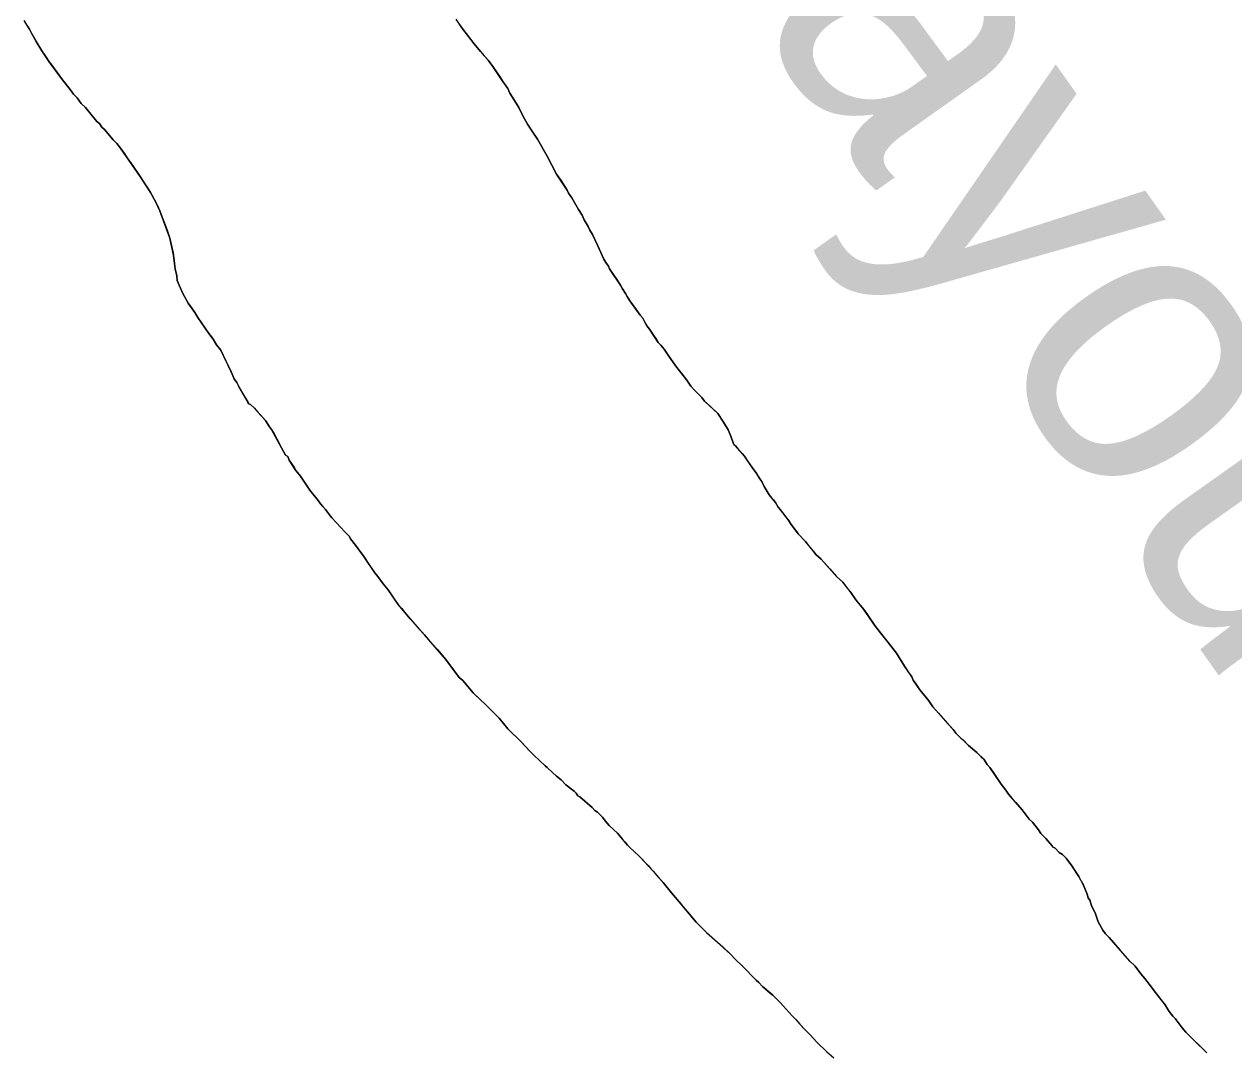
# Model space of a CAD drawing. Extents: x 3172297 to 3210190, y 958463 to 983887.
# Drawn here: x 3178749.8 to 3179238.4, y 965132.2 to 965547.3 of the extents above; entities that cross this region are included whole.
import ezdxf

# ---------------------------------------------------------------- set-up
doc = ezdxf.new("R2010")
doc.units = 0
for name, color, linetype in [('V-RIVR-IDEN', 7, 'Continuous'), ('V-SITE-VEGE', 7, 'Continuous'), ('V-TOPO-SHOR', 7, 'Continuous')]:
    doc.layers.add(name, color=color, linetype=linetype)

msp = doc.modelspace()

# ---------------------------------------------------------------- linework, layer by layer
at = {"layer": 'V-SITE-VEGE'}
for p, q in [((3178751.92, 965545.25), (3178749.83, 965548.79)), ((3178754.65, 965540.26), (3178751.92, 965545.25)), ((3178926.55, 965545.81), (3178924.25, 965549.34)), ((3178931.57, 965539.36), (3178926.55, 965545.81)), ((3178756.96, 965536.51), (3178754.65, 965540.26)), ((3178759.89, 965532.15), (3178756.96, 965536.51)), ((3178934.08, 965536.24), (3178931.57, 965539.36)), ((3178937.22, 965532.71), (3178934.08, 965536.24)), ((3178765.33, 965524.87), (3178759.89, 965532.15)), ((3178939.1, 965530.22), (3178937.22, 965532.71)), ((3178943.08, 965524.19), (3178939.1, 965530.22)), ((3178768.46, 965520.92), (3178765.33, 965524.87)), ((3178769.72, 965519.05), (3178768.46, 965520.92)), ((3178945.18, 965521.27), (3178943.08, 965524.19)), ((3178946.02, 965519.4), (3178945.18, 965521.27)), ((3178771.19, 965517.59), (3178769.72, 965519.05)), ((3178772.86, 965515.31), (3178771.19, 965517.59)), ((3178947.9, 965516.49), (3178946.02, 965519.4)), ((3178949.58, 965513.58), (3178947.9, 965516.49)), ((3178774.53, 965513.65), (3178772.86, 965515.31)), ((3178779.13, 965508.03), (3178774.53, 965513.65)), ((3178951.25, 965510.25), (3178949.58, 965513.58)), ((3178780.18, 965507.2), (3178779.13, 965508.03)), ((3178781.22, 965505.75), (3178780.18, 965507.2)), ((3178782.27, 965504.71), (3178781.22, 965505.75)), ((3178953.14, 965506.92), (3178951.25, 965510.25)), ((3178957.12, 965500.89), (3178953.14, 965506.92)), ((3178785.83, 965500.56), (3178782.27, 965504.71)), ((3178961.1, 965494.03), (3178957.12, 965500.89)), ((3178787.29, 965499.1), (3178785.83, 965500.56)), ((3178788.75, 965497.23), (3178787.29, 965499.1)), ((3178796.71, 965485.79), (3178788.75, 965497.23)), ((3178964.87, 965486.74), (3178961.1, 965494.03)), ((3178969.06, 965480.3), (3178964.87, 965486.74)), ((3178799.43, 965481.42), (3178796.71, 965485.79)), ((3178800.9, 965479.35), (3178799.43, 965481.42)), ((3178802.99, 965475.39), (3178800.9, 965479.35)), ((3178969.69, 965479.05), (3178969.06, 965480.3)), ((3178970.95, 965477.18), (3178969.69, 965479.05)), ((3178973.67, 965472.4), (3178970.95, 965477.18)), ((3178804.67, 965471.86), (3178802.99, 965475.39)), ((3178808.67, 965460.82), (3178804.67, 965471.86)), ((3178975.14, 965470.11), (3178973.67, 965472.4)), ((3178975.98, 965468.23), (3178975.14, 965470.11)), ((3178977.65, 965465.53), (3178975.98, 965468.23)), ((3178978.28, 965464.07), (3178977.65, 965465.53)), ((3178979.33, 965462.41), (3178978.28, 965464.07)), ((3178981.43, 965458.04), (3178979.33, 965462.41)), ((3178810.15, 965453.95), (3178808.67, 965460.82)), ((3178983.95, 965452.42), (3178981.43, 965458.04)), ((3178810.79, 965448.54), (3178810.15, 965453.95)), ((3178984.79, 965450.97), (3178983.95, 965452.42)), ((3178811.42, 965445.62), (3178810.79, 965448.54)), ((3178985.83, 965449.51), (3178984.79, 965450.97)), ((3178986.25, 965448.47), (3178985.83, 965449.51)), ((3178990.65, 965441.82), (3178986.25, 965448.47)), ((3178811.64, 965443.74), (3178811.42, 965445.62)), ((3178813.74, 965438.75), (3178811.64, 965443.74)), ((3178816.04, 965434.59), (3178813.74, 965438.75)), ((3178991.49, 965440.36), (3178990.65, 965441.82)), ((3178992.74, 965438.49), (3178991.49, 965440.36)), ((3178993.37, 965437.24), (3178992.74, 965438.49)), ((3178818.76, 965430.85), (3178816.04, 965434.59)), ((3178994.42, 965435.58), (3178993.37, 965437.24)), ((3178998.61, 965429.75), (3178994.42, 965435.58)), ((3178820.02, 965428.77), (3178818.76, 965430.85)), ((3178824.42, 965422.32), (3178820.02, 965428.77)), ((3178999.65, 965428.51), (3178998.61, 965429.75)), ((3179001.33, 965425.39), (3178999.65, 965428.51)), ((3179002.38, 965424.14), (3179001.33, 965425.39)), ((3179005.94, 965418.73), (3179002.38, 965424.14)), ((3178826.09, 965420.04), (3178824.42, 965422.32)), ((3178827.56, 965417.75), (3178826.09, 965420.04)), ((3178829.23, 965415.67), (3178827.56, 965417.75)), ((3179006.98, 965417.7), (3179005.94, 965418.73)), ((3178833.43, 965406.93), (3178829.23, 965415.67)), ((3179008.24, 965416.03), (3179006.98, 965417.7)), ((3179009.91, 965413.54), (3179008.24, 965416.03)), ((3179013.05, 965409.17), (3179009.91, 965413.54)), ((3179017.44, 965403.56), (3179013.05, 965409.17)), ((3178834.69, 965404.02), (3178833.43, 965406.93)), ((3178835.73, 965402.56), (3178834.69, 965404.02)), ((3179019.12, 965401.06), (3179017.44, 965403.56)), ((3178836.57, 965400.9), (3178835.73, 965402.56)), ((3178840.34, 965394.45), (3178836.57, 965400.9)), ((3179020.58, 965399.4), (3179019.12, 965401.06)), ((3179023.51, 965396.49), (3179020.58, 965399.4)), ((3178840.35, 965394.03), (3178840.34, 965394.45)), ((3178841.18, 965393.62), (3178840.35, 965394.03)), ((3178842.85, 965392.16), (3178841.18, 965393.62)), ((3179024.56, 965395.04), (3179023.51, 965396.49)), ((3179029.99, 965390.05), (3179024.56, 965395.04)), ((3178847.24, 965387.18), (3178842.85, 965392.16)), ((3179032.29, 965386.52), (3179029.99, 965390.05)), ((3178848.92, 965384.68), (3178847.24, 965387.18)), ((3178849.75, 965383.64), (3178848.92, 965384.68)), ((3178853.74, 965376.16), (3178849.75, 965383.64)), ((3179034.18, 965383.4), (3179032.29, 965386.52)), ((3179035.23, 965380.9), (3179034.18, 965383.4)), ((3179036.28, 965377.78), (3179035.23, 965380.9)), ((3178855.42, 965373.24), (3178853.74, 965376.16)), ((3179037.12, 965376.95), (3179036.28, 965377.78)), ((3179040.68, 965372.79), (3179037.12, 965376.95)), ((3178856.25, 965372.62), (3178855.42, 965373.24)), ((3178856.88, 965371.16), (3178856.25, 965372.62)), ((3178859.6, 965367.01), (3178856.88, 965371.16)), ((3179043.81, 965368.21), (3179040.68, 965372.79)), ((3178861.48, 965364.72), (3178859.6, 965367.01)), ((3178865.25, 965359.1), (3178861.48, 965364.72)), ((3179045.7, 965365.72), (3179043.81, 965368.21)), ((3179046.96, 965363.64), (3179045.7, 965365.72)), ((3178868.6, 965354.95), (3178865.25, 965359.1)), ((3179047.79, 965362.6), (3179046.96, 965363.64)), ((3179048.63, 965360.52), (3179047.79, 965362.6)), ((3179050.73, 965357.19), (3179048.63, 965360.52)), ((3178869.44, 965353.49), (3178868.6, 965354.95)), ((3179053.24, 965354.08), (3179050.73, 965357.19)), ((3178870.49, 965352.45), (3178869.44, 965353.49)), ((3178871.53, 965351.2), (3178870.49, 965352.45)), ((3178874.04, 965347.88), (3178871.53, 965351.2)), ((3179054.29, 965352.2), (3179053.24, 965354.08)), ((3179055.33, 965351.17), (3179054.29, 965352.2)), ((3179058.47, 965347.01), (3179055.33, 965351.17)), ((3178879.27, 965342.27), (3178874.04, 965347.88)), ((3179059.31, 965345.55), (3179058.47, 965347.01)), ((3179062.45, 965341.39), (3179059.31, 965345.55)), ((3178881.15, 965340.4), (3178879.27, 965342.27)), ((3178881.57, 965339.36), (3178881.15, 965340.4)), ((3179065.37, 965338.28), (3179062.45, 965341.39)), ((3178883.67, 965336.86), (3178881.57, 965339.36)), ((3178887.01, 965332.29), (3178883.67, 965336.86)), ((3179068.51, 965334.54), (3179065.37, 965338.28)), ((3178891.41, 965325.64), (3178887.01, 965332.29)), ((3179069.56, 965333.08), (3179068.51, 965334.54)), ((3179071.65, 965331.21), (3179069.56, 965333.08)), ((3179077.92, 965324.15), (3179071.65, 965331.21)), ((3178892.67, 965324.18), (3178891.41, 965325.64)), ((3178894.76, 965321.27), (3178892.67, 965324.18)), ((3178896.85, 965318.78), (3178894.76, 965321.27)), ((3179080.43, 965321.86), (3179077.92, 965324.15)), ((3179083.36, 965318.12), (3179080.43, 965321.86)), ((3178900.83, 965312.95), (3178896.85, 965318.78)), ((3179085.66, 965314.79), (3179083.36, 965318.12)), ((3178905.85, 965306.93), (3178900.83, 965312.95)), ((3179088.59, 965311.47), (3179085.66, 965314.79)), ((3179093.62, 965303.98), (3179088.59, 965311.47)), ((3178911.5, 965300.69), (3178905.85, 965306.93)), ((3178920.07, 965290.72), (3178911.5, 965300.69)), ((3179095.71, 965301.49), (3179093.62, 965303.98)), ((3179098.22, 965298.16), (3179095.71, 965301.49)), ((3179100.31, 965295.67), (3179098.22, 965298.16)), ((3179102.19, 965293.17), (3179100.31, 965295.67)), ((3178925.51, 965283.44), (3178920.07, 965290.72)), ((3179105.34, 965287.97), (3179102.19, 965293.17)), ((3179108.27, 965283.61), (3179105.34, 965287.97)), ((3178926.97, 965282.2), (3178925.51, 965283.44)), ((3178931.16, 965277.21), (3178926.97, 965282.2)), ((3179108.9, 965282.36), (3179108.27, 965283.61)), ((3179111.62, 965278.41), (3179108.9, 965282.36)), ((3178933.67, 965274.72), (3178931.16, 965277.21)), ((3179115.18, 965274.04), (3179111.62, 965278.41)), ((3178936.38, 965272.22), (3178933.67, 965274.72)), ((3178941.61, 965267.03), (3178936.38, 965272.22)), ((3179116.85, 965271.55), (3179115.18, 965274.04)), ((3179125, 965262.41), (3179116.85, 965271.55)), ((3178945.17, 965262.67), (3178941.61, 965267.03)), ((3178950.6, 965257.47), (3178945.17, 965262.67)), ((3179126.26, 965260.74), (3179125, 965262.41)), ((3178954.16, 965253.53), (3178950.6, 965257.47)), ((3179131.28, 965255.96), (3179126.26, 965260.74)), ((3178955.62, 965252.07), (3178954.16, 965253.53)), ((3178960.22, 965247.71), (3178955.62, 965252.07)), ((3179134.62, 965253.06), (3179131.28, 965255.96)), ((3179137.34, 965250.36), (3179134.62, 965253.06)), ((3178961.05, 965247.09), (3178960.22, 965247.71)), ((3178963.14, 965245.01), (3178961.05, 965247.09)), ((3179138.81, 965248.28), (3179137.34, 965250.36)), ((3179139.85, 965247.03), (3179138.81, 965248.28)), ((3179144.46, 965240.38), (3179139.85, 965247.03)), ((3178964.82, 965243.56), (3178963.14, 965245.01)), ((3178966.7, 965242.1), (3178964.82, 965243.56)), ((3178968.58, 965240.03), (3178966.7, 965242.1)), ((3178971.92, 965237.54), (3178968.58, 965240.03)), ((3178972.76, 965236.71), (3178971.92, 965237.54)), ((3179146.34, 965237.88), (3179144.46, 965240.38)), ((3179147.39, 965236.22), (3179146.34, 965237.88)), ((3178973.39, 965235.67), (3178972.76, 965236.71)), ((3178974.22, 965235.25), (3178973.39, 965235.67)), ((3178979.23, 965230.89), (3178974.22, 965235.25)), ((3179152.83, 965229.98), (3179147.39, 965236.22)), ((3178980.28, 965229.64), (3178979.23, 965230.89)), ((3178981.33, 965229.02), (3178980.28, 965229.64)), ((3178983.42, 965226.95), (3178981.33, 965229.02)), ((3179155.75, 965226.24), (3179152.83, 965229.98)), ((3178984.46, 965225.49), (3178983.42, 965226.95)), ((3178986.13, 965223.62), (3178984.46, 965225.49)), ((3178989.48, 965220.51), (3178986.13, 965223.62)), ((3179157.01, 965225), (3179155.75, 965226.24)), ((3179159.52, 965221.88), (3179157.01, 965225)), ((3178993.45, 965215.72), (3178989.48, 965220.51)), ((3179160.36, 965220.42), (3179159.52, 965221.88)), ((3179162.45, 965218.35), (3179160.36, 965220.42)), ((3179164.96, 965215.44), (3179162.45, 965218.35)), ((3178994.71, 965214.48), (3178993.45, 965215.72)), ((3178995.96, 965213.44), (3178994.71, 965214.48)), ((3178998.47, 965210.95), (3178995.96, 965213.44)), ((3179165.17, 965215.02), (3179164.96, 965215.44)), ((3179166.21, 965214.4), (3179165.17, 965215.02)), ((3179167.88, 965212.74), (3179166.21, 965214.4)), ((3179169.14, 965211.91), (3179167.88, 965212.74)), ((3179003.91, 965205.13), (3178998.47, 965210.95)), ((3179170.6, 965210.45), (3179169.14, 965211.91)), ((3179172.9, 965207.34), (3179170.6, 965210.45)), ((3179007.88, 965200.56), (3179003.91, 965205.13)), ((3179175.83, 965202.97), (3179172.9, 965207.34)), ((3179177.51, 965199.85), (3179175.83, 965202.97)), ((3179011.23, 965196.4), (3179007.88, 965200.56)), ((3179179.19, 965195.89), (3179177.51, 965199.85)), ((3179015.2, 965191.83), (3179011.23, 965196.4)), ((3179179.61, 965194.44), (3179179.19, 965195.89)), ((3179180.24, 965193.4), (3179179.61, 965194.44)), ((3179180.87, 965191.32), (3179180.24, 965193.4)), ((3179017.71, 965188.71), (3179015.2, 965191.83)), ((3179021.27, 965184.55), (3179017.71, 965188.71)), ((3179181.5, 965189.86), (3179180.87, 965191.32)), ((3179182.34, 965188.4), (3179181.5, 965189.86)), ((3179183.6, 965184.66), (3179182.34, 965188.4)), ((3179025.45, 965180.4), (3179021.27, 965184.55)), ((3179185.49, 965181.33), (3179183.6, 965184.66)), ((3179035.06, 965171.68), (3179025.45, 965180.4)), ((3179186.54, 965179.87), (3179185.49, 965181.33)), ((3179188, 965178.42), (3179186.54, 965179.87)), ((3179196.36, 965168.86), (3179188, 965178.42)), ((3179036.95, 965169.6), (3179035.06, 965171.68)), ((3179040.08, 965166.69), (3179036.95, 965169.6)), ((3179198.46, 965166.78), (3179196.36, 965168.86)), ((3179045.52, 965161.08), (3179040.08, 965166.69)), ((3179200.76, 965163.66), (3179198.46, 965166.78)), ((3179046.56, 965160.25), (3179045.52, 965161.08)), ((3179048.02, 965158.59), (3179046.56, 965160.25)), ((3179202.43, 965161.79), (3179200.76, 965163.66)), ((3179204.73, 965158.88), (3179202.43, 965161.79)), ((3179206.2, 965156.8), (3179204.73, 965158.88)), ((3179052.21, 965155.06), (3179048.02, 965158.59)), ((3179055.13, 965152.16), (3179052.21, 965155.06)), ((3179210.59, 965151.19), (3179206.2, 965156.8)), ((3179059.94, 965146.75), (3179055.13, 965152.16)), ((3179212.27, 965148.48), (3179210.59, 965151.19)), ((3179061.41, 965145.3), (3179059.94, 965146.75)), ((3179064.75, 965141.56), (3179061.41, 965145.3)), ((3179213.73, 965146.61), (3179212.27, 965148.48)), ((3179214.77, 965145.58), (3179213.73, 965146.61)), ((3179217.5, 965141.83), (3179214.77, 965145.58)), ((3179067.26, 965139.06), (3179064.75, 965141.56)), ((3179218.96, 965140.17), (3179217.5, 965141.83)), ((3179227.53, 965131.86), (3179218.96, 965140.17)), ((3179069.98, 965136.15), (3179067.26, 965139.06)), ((3179073.95, 965132.21), (3179069.98, 965136.15))]:
    msp.add_line(p, q, dxfattribs=at)
at = {"layer": 'V-TOPO-SHOR'}
for points in [[(3178749.83, 965548.79), (3178750.88, 965546.91), (3178751.92, 965545.25), (3178752.76, 965543.58), (3178754.65, 965540.26), (3178756.95, 965536.51), (3178758.42, 965534.44), (3178759.89, 965532.15), (3178760.93, 965530.69), (3178765.33, 965524.87), (3178768.46, 965520.92), (3178769.72, 965519.05), (3178771.19, 965517.59), (3178772.86, 965515.31), (3178774.53, 965513.65), (3178777.25, 965510.32), (3178779.13, 965508.03), (3178780.18, 965507.2)], [(3178925.29, 965547.68), (3178926.55, 965545.81), (3178930.11, 965541.23), (3178931.57, 965539.36), (3178934.08, 965536.24), (3178935.55, 965534.58), (3178937.22, 965532.71), (3178939.1, 965530.22), (3178942.04, 965525.85), (3178943.08, 965524.19), (3178945.18, 965521.27), (3178946.02, 965519.4), (3178947.9, 965516.49), (3178949.58, 965513.58), (3178951.25, 965510.25), (3178953.14, 965506.92), (3178954.61, 965504.63), (3178957.12, 965500.89), (3178961.1, 965494.03), (3178964.87, 965486.74), (3178966.55, 965484.25), (3178969.06, 965480.3), (3178969.69, 965479.05), (3178970.95, 965477.18), (3178973.67, 965472.4), (3178975.14, 965470.11), (3178975.98, 965468.23), (3178977.65, 965465.53), (3178978.28, 965464.07), (3178979.33, 965462.41), (3178981.43, 965458.04), (3178982.69, 965455.13), (3178983.95, 965452.42), (3178984.79, 965450.97), (3178985.83, 965449.51), (3178986.25, 965448.47), (3178989.18, 965444.1), (3178990.65, 965441.82), (3178991.49, 965440.36), (3178992.74, 965438.49), (3178993.37, 965437.24), (3178994.42, 965435.58), (3178996.93, 965432.04), (3178998.61, 965429.75), (3178999.65, 965428.51), (3179000.49, 965426.84), (3179001.33, 965425.39), (3179002.38, 965424.14), (3179004.26, 965421.23), (3179004.89, 965420.4), (3179005.94, 965418.73), (3179006.98, 965417.7), (3179008.24, 965416.03), (3179009.07, 965414.78), (3179009.91, 965413.54), (3179013.05, 965409.17), (3179014.52, 965407.3), (3179015.14, 965406.47), (3179017.44, 965403.56), (3179019.12, 965401.06), (3179020.58, 965399.4), (3179022.88, 965397.11), (3179023.51, 965396.49), (3179024.56, 965395.04), (3179026.86, 965392.96), (3179029.99, 965390.05), (3179032.29, 965386.52), (3179034.18, 965383.4), (3179035.23, 965380.9), (3179036.28, 965377.78), (3179036.49, 965377.57), (3179037.12, 965376.95), (3179038.16, 965375.7), (3179039.84, 965373.83), (3179040.68, 965372.79), (3179041.93, 965370.92), (3179043.81, 965368.22), (3179045.7, 965365.72), (3179046.33, 965364.68), (3179046.96, 965363.64), (3179047.79, 965362.6), (3179048.63, 965360.52), (3179050.73, 965357.19), (3179051.35, 965356.36), (3179052.4, 965355.12), (3179053.24, 965354.08), (3179054.29, 965352.2), (3179055.33, 965351.17), (3179057.63, 965348.05), (3179058.47, 965347.01), (3179059.31, 965345.55), (3179060.35, 965344.1), (3179061.82, 965342.23), (3179062.45, 965341.39), (3179065.37, 965338.28), (3179067.05, 965336.2)], [(3178780.18, 965507.2), (3178781.22, 965505.75), (3178782.27, 965504.71), (3178785.83, 965500.56), (3178787.29, 965499.1), (3178788.75, 965497.23), (3178790.22, 965495.15), (3178791.47, 965493.28), (3178793.78, 965489.95), (3178796.71, 965485.79), (3178797.55, 965484.34), (3178798.8, 965482.46), (3178799.43, 965481.42), (3178800.9, 965479.35), (3178802.99, 965475.39), (3178804.04, 965473.1), (3178804.67, 965471.86), (3178805.51, 965469.36), (3178806.98, 965465.61), (3178807.83, 965463.32), (3178808.67, 965460.82), (3178809.94, 965454.99), (3178810.15, 965453.95), (3178810.57, 965450.62), (3178810.79, 965448.54), (3178811.42, 965445.62), (3178811.64, 965443.74), (3178813.74, 965438.75), (3178814.58, 965437.3), (3178816.04, 965434.59), (3178817.3, 965432.93), (3178818.76, 965430.85), (3178820.02, 965428.77), (3178824.42, 965422.32), (3178825.05, 965421.49), (3178826.09, 965420.04), (3178827.56, 965417.75), (3178829.23, 965415.67), (3178831.33, 965411.3), (3178832.59, 965408.59), (3178833.43, 965406.93), (3178834.69, 965404.02), (3178835.73, 965402.56), (3178836.57, 965400.9), (3178839.09, 965396.53), (3178840.34, 965394.45), (3178840.35, 965394.03), (3178841.18, 965393.62), (3178842.85, 965392.16), (3178844.11, 965390.71), (3178845.57, 965389.05), (3178847.24, 965387.18), (3178848.29, 965385.72), (3178848.92, 965384.68), (3178849.76, 965383.64), (3178850.81, 965381.77), (3178852.9, 965377.82), (3178853.74, 965376.16), (3178854.58, 965374.7), (3178855.42, 965373.24), (3178856.25, 965372.62), (3178856.88, 965371.16), (3178858.97, 965368.05), (3178859.6, 965367.01), (3178861.48, 965364.72), (3178862.53, 965363.05), (3178865.25, 965359.1), (3178868.6, 965354.95), (3178869.44, 965353.49), (3178870.49, 965352.45), (3178871.53, 965351.2), (3178872.58, 965349.75), (3178874.04, 965347.88), (3178879.27, 965342.27), (3178881.15, 965340.4), (3178881.57, 965339.36), (3178883.67, 965336.86), (3178884.71, 965335.41), (3178887.01, 965332.29), (3178889.31, 965328.75), (3178891.41, 965325.64), (3178892.67, 965324.18), (3178894.76, 965321.27), (3178896.85, 965318.78), (3178899.57, 965314.83), (3178900.83, 965312.95), (3178902.29, 965311.29), (3178903.55, 965309.63), (3178905.85, 965306.93), (3178909.4, 965302.98), (3178911.5, 965300.69), (3178913.59, 965298.2), (3178914.63, 965296.95), (3178916.72, 965294.67), (3178920.07, 965290.72), (3178922.16, 965288.02), (3178923.63, 965285.94), (3178925.51, 965283.44), (3178926.97, 965282.2), (3178931.16, 965277.21), (3178932.2, 965276.17)], [(3179067.05, 965336.2), (3179068.51, 965334.54), (3179069.56, 965333.08), (3179071.65, 965331.21), (3179075.2, 965327.26), (3179077.92, 965324.15), (3179080.43, 965321.86), (3179081.69, 965320.2), (3179082.31, 965319.37), (3179083.36, 965318.12), (3179085.66, 965314.79), (3179086.71, 965313.55), (3179088.59, 965311.47), (3179090.05, 965309.39), (3179093.62, 965303.98), (3179095.71, 965301.49), (3179098.22, 965298.16), (3179100.31, 965295.67), (3179102.19, 965293.17), (3179105.34, 965287.97), (3179106.8, 965285.69), (3179108.27, 965283.61), (3179108.9, 965282.36), (3179109.94, 965280.9), (3179111.62, 965278.41), (3179114.13, 965275.29), (3179115.18, 965274.04), (3179116.01, 965272.8), (3179116.85, 965271.55), (3179119.15, 965269.06), (3179122.91, 965264.69), (3179125, 965262.41), (3179126.26, 965260.74), (3179128.14, 965258.87), (3179129.19, 965258.04), (3179131.28, 965255.96), (3179134.62, 965253.06), (3179136.29, 965251.4), (3179137.34, 965250.36), (3179138.81, 965248.28), (3179139.85, 965247.03), (3179141.11, 965245.16), (3179144.46, 965240.38), (3179146.34, 965237.88), (3179147.39, 965236.22), (3179148.85, 965234.56), (3179150.31, 965232.9), (3179152.83, 965229.98), (3179154.08, 965228.32), (3179154.92, 965227.28), (3179155.75, 965226.24), (3179157.01, 965225), (3179159.52, 965221.88), (3179160.36, 965220.42), (3179161.19, 965219.59), (3179162.45, 965218.35), (3179164.96, 965215.44), (3179165.17, 965215.02), (3179166.21, 965214.4), (3179167.88, 965212.74), (3179169.14, 965211.91), (3179170.6, 965210.45), (3179172.9, 965207.33), (3179174.16, 965205.46), (3179175.83, 965202.97), (3179176.88, 965200.89), (3179177.51, 965199.85), (3179179.19, 965195.89), (3179179.61, 965194.44), (3179180.24, 965193.4), (3179180.87, 965191.32), (3179181.5, 965189.86), (3179182.34, 965188.4), (3179183.6, 965184.66), (3179184.65, 965182.78), (3179185.49, 965181.33), (3179186.54, 965179.87), (3179188, 965178.42), (3179192.39, 965173.43), (3179196.36, 965168.86), (3179198.46, 965166.78), (3179200.76, 965163.66), (3179202.43, 965161.79), (3179203.27, 965160.75), (3179204.73, 965158.88), (3179206.2, 965156.8), (3179208.92, 965153.27), (3179210.59, 965151.19), (3179211.64, 965149.53), (3179212.27, 965148.48), (3179213.73, 965146.61), (3179214.77, 965145.58), (3179215.82, 965144.12), (3179217.5, 965141.83), (3179218.96, 965140.17), (3179220.43, 965138.72), (3179222.52, 965136.64), (3179227.53, 965131.86)], [(3178932.2, 965276.17), (3178933.67, 965274.72), (3178936.38, 965272.22), (3178938.47, 965270.15), (3178941.61, 965267.03), (3178945.17, 965262.67), (3178950.6, 965257.47), (3178952.07, 965255.81), (3178954.16, 965253.53), (3178955.62, 965252.07), (3178960.22, 965247.71), (3178961.05, 965247.09), (3178963.14, 965245.01), (3178964.82, 965243.56), (3178966.7, 965242.1), (3178968.58, 965240.03), (3178971.92, 965237.54), (3178972.76, 965236.71), (3178973.39, 965235.66), (3178974.22, 965235.25), (3178979.23, 965230.89), (3178980.28, 965229.64), (3178981.33, 965229.02), (3178983.42, 965226.95), (3178984.46, 965225.49), (3178986.13, 965223.62), (3178989.48, 965220.51), (3178991.36, 965218.22), (3178992.41, 965216.97), (3178993.45, 965215.72), (3178994.71, 965214.48), (3178995.96, 965213.44), (3178998.47, 965210.95), (3179001.82, 965207.41), (3179003.07, 965205.96), (3179003.91, 965205.13), (3179006, 965202.63), (3179007.88, 965200.56), (3179011.23, 965196.4), (3179015.2, 965191.83), (3179016.04, 965190.79), (3179017.71, 965188.71), (3179019.18, 965187.05), (3179021.27, 965184.55), (3179025.45, 965180.4), (3179029.84, 965176.46), (3179031.93, 965174.59), (3179035.06, 965171.68), (3179036.95, 965169.6), (3179040.08, 965166.69), (3179045.52, 965161.08), (3179046.56, 965160.25), (3179048.02, 965158.59), (3179051.16, 965155.89), (3179052.21, 965155.06), (3179055.13, 965152.16), (3179059.94, 965146.75), (3179061.41, 965145.3), (3179063.08, 965143.43), (3179064.75, 965141.56), (3179067.26, 965139.06), (3179069.98, 965136.15), (3179073.95, 965132.21), (3179076.87, 965129.72)]]:
    msp.add_lwpolyline(points, dxfattribs=at)

# ---------------------------------------------------------------- texts
at = {"layer": 'V-RIVR-IDEN'}
msp.add_text('Bayou', height=116, rotation=305.3402, dxfattribs=at).set_placement((3178983.83, 965634.6))

doc.saveas('drawing.dxf')
